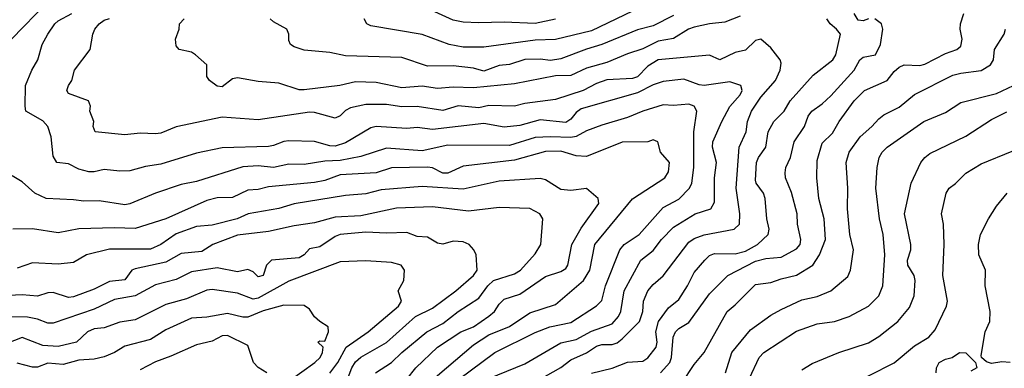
# Model space of a CAD drawing. Header units: metres. Extents: x -46681 to -43747, y -240911 to -237677.
# Tile 718 of 1056: x -46119 to -46023, y -238318 to -238284. Entities that reach past the tile are written whole.
import ezdxf

# ---------------------------------------------------------------- set-up
doc = ezdxf.new("R2010")
doc.units = ezdxf.units.M
doc.layers.add('CONTOUR_INDEX', color=1, linetype='Continuous')
doc.layers.add('CONTOUR_INTER', color=3, linetype='Continuous')

msp = doc.modelspace()

# ---------------------------------------------------------------- linework, layer by layer
at = {"layer": 'CONTOUR_INDEX'}
for points, elevation in [([(-46068.595, -238319.114), (-46066.595, -238317.982), (-46065.595, -238317.25), (-46064.095, -238316.559), (-46063.095, -238315.912), (-46062.595, -238315.759), (-46061.595, -238315.75), (-46061.095, -238315.585), (-46060.595, -238315.211), (-46058.925, -238313.52), (-46058.578, -238312.52), (-46058.529, -238311.52), (-46058.095, -238310.528), (-46057.595, -238309.898), (-46056.595, -238309.046), (-46054.095, -238305.767), (-46053.595, -238305.41), (-46052.595, -238305.054), (-46049.678, -238304.52), (-46049.171, -238304.02), (-46049.124, -238303.02), (-46049.499, -238300.52), (-46049.196, -238296.52), (-46048.526, -238295.02), (-46048.369, -238294.02), (-46047.982, -238293.02), (-46047.095, -238291.642), (-46045.65, -238290.02), (-46045.189, -238289.02), (-46045.095, -238288.34), (-46045.208, -238288.02), (-46046.095, -238286.84), (-46047.095, -238286.016), (-46047.595, -238286.142), (-46048.595, -238287.089), (-46049.595, -238287.291), (-46051.095, -238288.011), (-46052.095, -238287.562), (-46057.095, -238288.018), (-46058.095, -238288.635), (-46059.095, -238289.666), (-46059.595, -238289.834), (-46062.095, -238289.982), (-46063.095, -238290.323), (-46064.406, -238291.02), (-46067.095, -238291.871), (-46070.095, -238292.28), (-46071.095, -238292.528), (-46073.595, -238292.466), (-46074.595, -238292.698), (-46076.595, -238292.512), (-46078.095, -238292.95), (-46080.595, -238292.562), (-46082.095, -238292.593), (-46083.595, -238292.363), (-46085.595, -238292.378), (-46087.095, -238292.705), (-46087.595, -238292.943), (-46088.095, -238293.484), (-46088.595, -238293.713), (-46090.595, -238293.163), (-46091.095, -238293.129), (-46096.095, -238293.873), (-46099.595, -238293.602), (-46104.095, -238294.548), (-46105.595, -238295.154), (-46106.095, -238295.213), (-46107.595, -238295.149), (-46109.095, -238295.327), (-46111.998, -238295.02), (-46112.195, -238294.52), (-46112.125, -238294.02), (-46112.506, -238293.02), (-46112.45, -238292.52), (-46112.645, -238292.02), (-46114.595, -238291.298), (-46114.741, -238291.02), (-46114.595, -238290.533), (-46114.255, -238290.02), (-46113.999, -238289.02), (-46112.479, -238287.02), (-46112.22, -238285.52), (-46112.02, -238285.02), (-46111.595, -238284.502), (-46111.095, -238284.158), (-46110.595, -238283.985)], 115), ([(-46048.182, -238319.02), (-46047.231, -238317.02), (-46046.802, -238316.52), (-46043.595, -238314.455), (-46041.595, -238313.742), (-46039.899, -238313.52), (-46038.47, -238313.02), (-46036.595, -238312.027), (-46035.568, -238311.02), (-46035.173, -238310.02), (-46034.987, -238307.02), (-46035.171, -238305.02), (-46035.505, -238303.52), (-46035.862, -238300.52), (-46035.753, -238298.52), (-46035.546, -238297.52), (-46035.269, -238297.02), (-46034.772, -238296.52), (-46031.191, -238294.02), (-46029.095, -238293.158), (-46027.595, -238292.182), (-46024.095, -238291.292), (-46022.454, -238290.52)], 120), ([(-46084.656, -238318.52), (-46083.095, -238317.488), (-46082.095, -238316.517), (-46079.652, -238314.52), (-46078.095, -238313.71), (-46076.595, -238312.531), (-46074.595, -238311.233), (-46073.704, -238310.02), (-46073.134, -238309.52), (-46071.095, -238308.867), (-46070.517, -238308.52), (-46069.095, -238306.915), (-46068.518, -238306.02), (-46068.334, -238303.52), (-46068.623, -238303.02), (-46069.595, -238302.509), (-46072.595, -238302.421), (-46075.595, -238302.778), (-46079.095, -238302.338), (-46082.595, -238302.486), (-46086.095, -238303.231), (-46088.595, -238303.358), (-46090.595, -238303.898), (-46092.595, -238304.182), (-46095.095, -238304.754), (-46098.095, -238305.105), (-46100.498, -238306.02), (-46101.595, -238306.697), (-46103.595, -238306.892), (-46105.095, -238307.737), (-46108.095, -238308.391), (-46108.403, -238308.52), (-46109.095, -238309.463), (-46110.595, -238309.622), (-46112.095, -238310.363), (-46114.095, -238311.12), (-46114.595, -238311.173), (-46116.095, -238310.687), (-46116.595, -238310.703), (-46117.595, -238311.046), (-46119.095, -238310.909), (-46121.095, -238311.008)], 110)]:
    msp.add_lwpolyline(points, dxfattribs=dict(at, elevation=elevation))
at = {"layer": 'CONTOUR_INTER'}
for points, elevation in [([(-46120.134, -238286.02), (-46116.595, -238282.384)], 113), ([(-46067.095, -238284.073), (-46069.095, -238284.465), (-46072.095, -238284.348), (-46074.595, -238284.43), (-46076.095, -238284.357), (-46077.095, -238284.166), (-46080.657, -238282.52)], 119), ([(-46073.595, -238319.048), (-46070.095, -238317.643), (-46066.595, -238315.579), (-46065.095, -238315.258), (-46063.595, -238314.443), (-46061.595, -238313.75), (-46060.972, -238313.02), (-46060.733, -238312.52), (-46060.414, -238310.52), (-46058.797, -238307.52), (-46057.595, -238306.587), (-46056.78, -238305.52), (-46055.595, -238304.33), (-46053.498, -238303.02), (-46051.966, -238302.52), (-46051.595, -238301.879), (-46051.601, -238299.52), (-46051.393, -238298.02), (-46051.798, -238296.52), (-46051.748, -238296.02), (-46050.892, -238294.02), (-46050.095, -238292.566), (-46049.095, -238291.424), (-46048.919, -238291.02), (-46049.029, -238290.52), (-46050.095, -238290.166), (-46052.595, -238290.505), (-46053.095, -238290.449), (-46054.595, -238289.919), (-46056.595, -238290.136), (-46057.595, -238290.47), (-46059.095, -238291.24), (-46064.595, -238292.778), (-46065.095, -238293.164), (-46065.595, -238293.788), (-46066.095, -238294.11), (-46068.595, -238293.849), (-46070.595, -238294.407), (-46072.095, -238294.583), (-46074.095, -238294.235), (-46079.095, -238294.793), (-46080.595, -238294.601), (-46081.595, -238294.725), (-46084.595, -238294.518), (-46085.095, -238294.634), (-46087.595, -238296.114), (-46088.595, -238296.42), (-46089.095, -238296.399), (-46090.595, -238295.979), (-46093.095, -238295.926), (-46093.595, -238295.961), (-46094.595, -238296.375), (-46095.095, -238296.453), (-46099.595, -238296.593), (-46102.095, -238297.103), (-46105.595, -238298.168), (-46107.095, -238298.402), (-46108.595, -238298.826), (-46109.595, -238298.857), (-46111.095, -238298.693), (-46112.095, -238298.941), (-46112.595, -238298.933), (-46113.595, -238298.668), (-46114.595, -238298.148), (-46115.736, -238298.02), (-46116.095, -238297.415), (-46116.267, -238295.52), (-46116.588, -238294.52), (-46117.095, -238293.967), (-46118.76, -238293.02), (-46118.797, -238292.52), (-46118.784, -238290.52), (-46118.155, -238289.02), (-46117.574, -238288.02), (-46117.15, -238286.52), (-46116.595, -238285.511), (-46115.935, -238284.52), (-46115.595, -238284.226), (-46114.27, -238283.52)], 114), ([(-46059.595, -238283.282), (-46063.595, -238285.194), (-46067.095, -238286.029), (-46069.095, -238286.118), (-46074.095, -238286.778), (-46076.095, -238286.798), (-46077.463, -238286.52), (-46080.095, -238285.539), (-46085.095, -238284.697), (-46085.501, -238284.52), (-46085.744, -238284.02)], 118), ([(-46054.783, -238319.52), (-46053.595, -238317.693), (-46052.624, -238316.52), (-46050.378, -238312.52), (-46049.595, -238311.897), (-46047.595, -238309.911), (-46046.095, -238309.716), (-46045.095, -238309.344), (-46043.595, -238309.001), (-46042.03, -238308.02), (-46041.357, -238307.02), (-46040.793, -238305.52), (-46040.897, -238303.52), (-46041.431, -238301.52), (-46041.631, -238299.52), (-46041.595, -238297.82), (-46041.095, -238296.122), (-46040.095, -238295.173), (-46039.448, -238294.02), (-46037.972, -238292.02), (-46036.98, -238291.02), (-46034.756, -238290.02), (-46034.095, -238289.147), (-46033.595, -238288.742), (-46033.095, -238288.517), (-46031.595, -238288.563), (-46031.095, -238288.449), (-46029.095, -238287.391), (-46027.989, -238287.02), (-46027.595, -238286.685), (-46027.442, -238286.02), (-46027.646, -238285.02), (-46027.619, -238284.52), (-46027.282, -238283.52)], 118), ([(-46036.595, -238284.016), (-46037.095, -238284.214), (-46037.595, -238284.162), (-46037.988, -238283.52)], 117), ([(-46049.095, -238283.772), (-46050.595, -238284.343), (-46052.095, -238284.501), (-46053.595, -238284.835), (-46054.122, -238285.02), (-46055.595, -238285.951), (-46057.095, -238286.192), (-46058.595, -238286.942), (-46060.095, -238287.433), (-46062.095, -238288.289), (-46064.095, -238288.842), (-46065.595, -238289.56), (-46067.095, -238289.587), (-46071.095, -238290.36), (-46075.095, -238290.757), (-46077.095, -238290.674), (-46078.595, -238290.822), (-46080.095, -238290.581), (-46082.095, -238290.755), (-46084.595, -238290.221), (-46086.595, -238290.166), (-46088.119, -238290.52), (-46091.595, -238290.951), (-46092.095, -238290.931), (-46094.095, -238290.292), (-46096.095, -238290.14), (-46098.095, -238289.768), (-46098.595, -238289.865), (-46099.595, -238290.645), (-46100.095, -238290.572), (-46100.835, -238290.02), (-46101.095, -238289.632), (-46101.083, -238288.52), (-46102.215, -238287.52), (-46102.595, -238287.286), (-46103.784, -238287.02), (-46104.095, -238286.656), (-46104.157, -238286.02), (-46103.808, -238285.02), (-46103.772, -238284.52), (-46103.324, -238284.02)], 116), ([(-46055.595, -238283.696), (-46057.595, -238284.712), (-46059.095, -238285.092), (-46062.595, -238286.537), (-46064.095, -238286.967), (-46066.595, -238287.92), (-46067.595, -238288.081), (-46068.595, -238287.952), (-46070.095, -238287.974), (-46071.595, -238288.475), (-46072.595, -238288.579), (-46074.095, -238289.113), (-46075.095, -238288.822), (-46077.095, -238288.601), (-46079.595, -238288.63), (-46082.095, -238287.801), (-46087.595, -238287.625), (-46089.095, -238287.316), (-46091.595, -238287.092), (-46092.595, -238286.75), (-46092.927, -238286.52), (-46093.095, -238286.139), (-46093.114, -238285.52), (-46093.3, -238285.02), (-46094.595, -238284.322), (-46094.926, -238284.02)], 117), ([(-46063.595, -238318.549), (-46061.595, -238318.05), (-46060.095, -238317.481), (-46058.595, -238317.362), (-46058.095, -238317.052), (-46057.303, -238316.02), (-46057.196, -238315.52), (-46057.323, -238314.52), (-46057.074, -238313.52), (-46056.095, -238312.178), (-46055.095, -238311.382), (-46054.221, -238310.02), (-46053.595, -238308.74), (-46052.554, -238307.52), (-46052.095, -238307.066), (-46051.595, -238306.873), (-46049.595, -238306.905), (-46048.595, -238306.646), (-46047.393, -238306.02), (-46046.356, -238305.02), (-46046.272, -238304.52), (-46046.509, -238303.52), (-46046.659, -238301.52), (-46046.818, -238301.02), (-46047.545, -238300.02), (-46047.595, -238299.748), (-46047.491, -238298.02), (-46047.323, -238297.52), (-46046.61, -238296.52), (-46046.358, -238295.02), (-46045.831, -238294.02), (-46044.799, -238293.02), (-46044.238, -238292.02), (-46041.975, -238289.52), (-46040.052, -238288.02), (-46039.784, -238287.52), (-46039.327, -238285.52), (-46039.692, -238285.02), (-46040.32, -238284.52), (-46040.657, -238284.02)], 116), ([(-46056.877, -238318.52), (-46055.969, -238317.52), (-46055.798, -238317.02), (-46055.635, -238315.02), (-46055.412, -238314.52), (-46055.095, -238314.177), (-46054.095, -238313.622), (-46052.095, -238310.817), (-46050.302, -238309.02), (-46047.595, -238307.625), (-46046.595, -238307.357), (-46045.095, -238307.243), (-46043.595, -238306.431), (-46043.254, -238306.02), (-46043.18, -238305.52), (-46043.519, -238304.02), (-46043.551, -238303.02), (-46044.095, -238300.942), (-46044.678, -238299.52), (-46044.718, -238299.02), (-46044.634, -238298.52), (-46044.186, -238297.52), (-46043.832, -238296.02), (-46042.823, -238294.52), (-46042.483, -238293.52), (-46042.121, -238293.02), (-46041.095, -238292.315), (-46040.266, -238291.52), (-46037.99, -238289.02), (-46037.421, -238288.02), (-46037.095, -238287.749), (-46035.897, -238287.52), (-46035.423, -238286.52), (-46035.176, -238285.02), (-46035.328, -238284.52), (-46035.966, -238284.02)], 117), ([(-46050.528, -238318.52), (-46049.92, -238316.52), (-46048.095, -238314.315), (-46046.095, -238312.901), (-46045.095, -238312.35), (-46043.095, -238311.393), (-46041.595, -238311.074), (-46040.255, -238310.52), (-46038.595, -238309.125), (-46038.33, -238308.52), (-46038.065, -238306.52), (-46038.391, -238305.02), (-46038.645, -238302.52), (-46038.608, -238300.52), (-46038.78, -238298.02), (-46038.469, -238297.02), (-46037.405, -238295.52), (-46036.254, -238294.52), (-46035.595, -238293.753), (-46035.095, -238293.372), (-46033.595, -238292.643), (-46032.095, -238291.385), (-46028.363, -238289.52), (-46027.595, -238289.309), (-46025.595, -238289.073), (-46024.676, -238288.52), (-46024.402, -238288.02), (-46024.315, -238287.02), (-46023.348, -238285.52), (-46023.216, -238285.02)], 119), ([(-46077.708, -238320.02), (-46073.005, -238316.52), (-46069.095, -238314.592), (-46067.666, -238314.02), (-46065.595, -238313.612), (-46063.095, -238311.977), (-46062.595, -238311.452), (-46062.235, -238310.02), (-46060.845, -238306.52), (-46060.419, -238306.02), (-46058.958, -238305.02), (-46056.595, -238302.397), (-46055.095, -238301.598), (-46054.025, -238300.52), (-46053.809, -238300.02), (-46053.628, -238298.52), (-46053.626, -238295.02), (-46053.33, -238293.02), (-46053.595, -238292.543), (-46054.095, -238292.355), (-46055.595, -238292.483), (-46056.595, -238292.412), (-46058.595, -238293.012), (-46060.095, -238293.64), (-46062.595, -238294.372), (-46064.095, -238294.938), (-46065.095, -238295.501), (-46065.595, -238295.601), (-46067.595, -238295.511), (-46069.095, -238295.594), (-46071.595, -238296.352), (-46077.595, -238296.346), (-46080.095, -238296.884), (-46083.595, -238296.626), (-46086.095, -238297.435), (-46088.095, -238297.812), (-46089.595, -238297.892), (-46091.595, -238298.204), (-46093.095, -238298.184), (-46094.595, -238298.515), (-46096.095, -238298.355), (-46097.595, -238298.442), (-46102.095, -238299.88), (-46103.595, -238300.15), (-46106.095, -238301.012), (-46108.595, -238302.06), (-46109.095, -238302.145), (-46111.595, -238301.756), (-46113.095, -238301.803), (-46114.095, -238301.644), (-46116.75, -238301.52), (-46117.882, -238301.02), (-46119.095, -238299.92), (-46120.095, -238299.327)], 113), ([(-46043.095, -238318.213), (-46042.095, -238317.598), (-46039.487, -238316.52), (-46036.595, -238315.579), (-46035.595, -238314.965), (-46033.727, -238313.52), (-46032.595, -238312.151), (-46032.15, -238311.02), (-46032.037, -238309.52), (-46032.134, -238309.02), (-46032.739, -238308.02), (-46032.769, -238307.52), (-46032.458, -238306.52), (-46032.452, -238306.02), (-46033.063, -238303.02), (-46032.44, -238300.02), (-46031.471, -238298.02), (-46031.095, -238297.519), (-46030.595, -238297.15), (-46027.095, -238295.454), (-46024.595, -238293.821), (-46023.095, -238293.094)], 121), ([(-46079.489, -238319.52), (-46075.095, -238315.777), (-46073.595, -238314.795), (-46071.595, -238313.992), (-46069.595, -238312.664), (-46067.095, -238311.838), (-46064.361, -238309.52), (-46063.745, -238308.52), (-46063.261, -238306.02), (-46059.595, -238301.56), (-46056.458, -238299.52), (-46056.095, -238298.938), (-46055.991, -238298.02), (-46056.879, -238297.02), (-46057.129, -238296.02), (-46057.595, -238295.818), (-46058.095, -238296.002), (-46060.595, -238296.055), (-46064.095, -238297.422), (-46065.095, -238297.377), (-46066.595, -238296.909), (-46068.095, -238296.965), (-46071.095, -238297.786), (-46076.095, -238298.376), (-46077.595, -238299.054), (-46078.095, -238299.055), (-46079.095, -238298.542), (-46079.595, -238298.476), (-46083.095, -238298.552), (-46084.595, -238299.022), (-46088.095, -238299.232), (-46089.595, -238299.764), (-46090.595, -238299.968), (-46095.095, -238300.403), (-46096.095, -238300.664), (-46097.095, -238300.717), (-46098.595, -238301.421), (-46100.095, -238301.469), (-46101.095, -238301.729), (-46105.095, -238303.503), (-46108.095, -238304.447), (-46110.095, -238304.371), (-46113.595, -238304.482), (-46115.595, -238304.883), (-46118.095, -238304.491), (-46120.017, -238304.52)], 112), ([(-46038.944, -238320.02), (-46034.095, -238317.544), (-46032.095, -238315.893), (-46030.694, -238315.02), (-46030.095, -238314.315), (-46028.967, -238312.02), (-46028.894, -238311.52), (-46029.353, -238309.02), (-46029.213, -238306.02), (-46029.281, -238304.02), (-46029.458, -238303.02), (-46029.028, -238301.02), (-46028.728, -238300.52), (-46028.095, -238300.075), (-46027.095, -238299.07), (-46025.595, -238298.143), (-46022.595, -238296.906)], 122), ([(-46081.595, -238319.135), (-46080.709, -238318.02), (-46078.595, -238315.996), (-46076.331, -238314.52), (-46075.095, -238314.022), (-46073.595, -238312.986), (-46073.048, -238312.52), (-46072.595, -238311.81), (-46072.095, -238311.326), (-46070.595, -238310.841), (-46068.095, -238309.132), (-46066.595, -238308.639), (-46066.095, -238308.334), (-46065.899, -238308.02), (-46065.505, -238306.02), (-46064.595, -238304.43), (-46062.884, -238302.02), (-46062.937, -238301.52), (-46064.095, -238300.554), (-46065.595, -238300.76), (-46066.595, -238300.638), (-46068.095, -238299.706), (-46068.595, -238299.588), (-46072.595, -238299.845), (-46076.095, -238300.61), (-46080.095, -238300.363), (-46084.095, -238300.678), (-46085.595, -238301.089), (-46087.595, -238301.246), (-46092.595, -238302.047), (-46094.095, -238302.512), (-46097.053, -238303.02), (-46098.139, -238303.52), (-46100.595, -238304.128), (-46102.095, -238304.268), (-46104.095, -238304.971), (-46105.595, -238306.009), (-46106.595, -238306.468), (-46110.595, -238306.458), (-46112.834, -238307.02), (-46114.095, -238307.75), (-46115.595, -238307.941), (-46118.095, -238307.807), (-46119.595, -238308.32)], 111), ([(-46022.775, -238317.52), (-46023.595, -238317.425), (-46024.595, -238317.616), (-46025.095, -238317.429), (-46025.565, -238317.02), (-46025.595, -238316.815), (-46025.216, -238314.52), (-46024.747, -238313.52), (-46024.708, -238312.52), (-46025.219, -238310.02), (-46025.168, -238308.52), (-46025.813, -238307.02), (-46025.846, -238306.02), (-46025.657, -238305.02), (-46024.893, -238303.52), (-46024.095, -238302.262), (-46023.067, -238301.02)], 123), ([(-46087.595, -238319.649), (-46086.961, -238318.02), (-46086.595, -238317.434), (-46086.095, -238316.972), (-46083.595, -238315.559), (-46080.77, -238313.02), (-46079.095, -238312.195), (-46076.821, -238310.52), (-46075.095, -238309.045), (-46074.733, -238308.52), (-46074.84, -238307.02), (-46075.068, -238306.52), (-46075.535, -238306.02), (-46076.095, -238305.76), (-46077.095, -238305.674), (-46078.095, -238305.984), (-46078.595, -238305.887), (-46079.595, -238305.311), (-46080.595, -238305.227), (-46081.595, -238304.852), (-46083.595, -238304.918), (-46085.595, -238304.802), (-46088.095, -238305.034), (-46088.595, -238305.214), (-46090.095, -238306.227), (-46091.095, -238306.434), (-46091.614, -238307.02), (-46092.095, -238307.312), (-46094.783, -238307.52), (-46095.267, -238308.02), (-46095.6, -238309.02), (-46096.095, -238309.153), (-46096.595, -238308.665), (-46097.095, -238308.455), (-46098.095, -238308.662), (-46100.095, -238308.28), (-46102.595, -238308.672), (-46104.095, -238309.418), (-46106.095, -238309.937), (-46108.095, -238311.003), (-46110.095, -238311.375), (-46112.095, -238312.318), (-46116.095, -238313.661), (-46116.595, -238313.676), (-46117.595, -238313.267), (-46118.595, -238313.082), (-46121.095, -238313.043)], 109), ([(-46089.095, -238318.553), (-46088.336, -238317.52), (-46087.498, -238316.02), (-46085.355, -238314.52), (-46082.413, -238312.02), (-46082.105, -238311.52), (-46082.448, -238310.52), (-46081.889, -238309.52), (-46081.836, -238308.52), (-46082.146, -238308.02), (-46083.095, -238307.77), (-46085.595, -238307.599), (-46088.095, -238307.683), (-46093.095, -238309.59), (-46096.095, -238311.224), (-46096.595, -238311.324), (-46098.095, -238310.745), (-46100.595, -238310.403), (-46101.095, -238310.445), (-46103.095, -238311.314), (-46105.095, -238311.848), (-46108.095, -238313.344), (-46109.595, -238313.563), (-46111.095, -238314.135), (-46112.095, -238314.239), (-46112.728, -238314.52), (-46113.822, -238315.52), (-46115.595, -238315.935), (-46117.095, -238315.849), (-46119.095, -238315.079), (-46120.595, -238315.65)], 108), ([(-46093.095, -238319.322), (-46090.559, -238317.52), (-46090.065, -238317.02), (-46089.817, -238316.52), (-46089.749, -238316.02), (-46090.276, -238315.52), (-46090.095, -238315.384), (-46089.595, -238315.431), (-46089.241, -238314.52), (-46089.255, -238314.02), (-46090.095, -238313.513), (-46090.595, -238313.051), (-46091.095, -238312.304), (-46091.595, -238311.96), (-46093.595, -238311.93), (-46095.595, -238312.481), (-46097.095, -238313.088), (-46097.595, -238313.104), (-46099.095, -238312.743), (-46101.095, -238313.094), (-46102.595, -238313.187), (-46105.095, -238314.326), (-46106.595, -238315.262), (-46109.095, -238315.908), (-46110.097, -238316.52), (-46111.095, -238316.937), (-46112.095, -238317.165), (-46113.595, -238317.285), (-46115.095, -238317.713), (-46116.595, -238317.556), (-46117.595, -238317.952), (-46118.095, -238317.943), (-46119.595, -238317.556)], 107), ([(-46095.26, -238318.52), (-46096.095, -238318.002), (-46096.542, -238317.52), (-46097.095, -238315.845), (-46099.095, -238314.867), (-46099.595, -238314.912), (-46100.595, -238315.412), (-46102.095, -238315.77), (-46104.595, -238316.9), (-46106.095, -238317.429), (-46107.595, -238318.217)], 106), ([(-46029.979, -238318.52), (-46029.945, -238318.02), (-46029.691, -238317.52), (-46029.095, -238317.191), (-46028.44, -238317.02), (-46027.707, -238316.52)], 123), ([(-46027.707, -238316.52), (-46027.095, -238316.555), (-46026.17, -238317.52), (-46026.01, -238318.02), (-46026.595, -238318.361)], 123)]:
    msp.add_lwpolyline(points, dxfattribs=dict(at, elevation=elevation))

doc.saveas('drawing.dxf')
